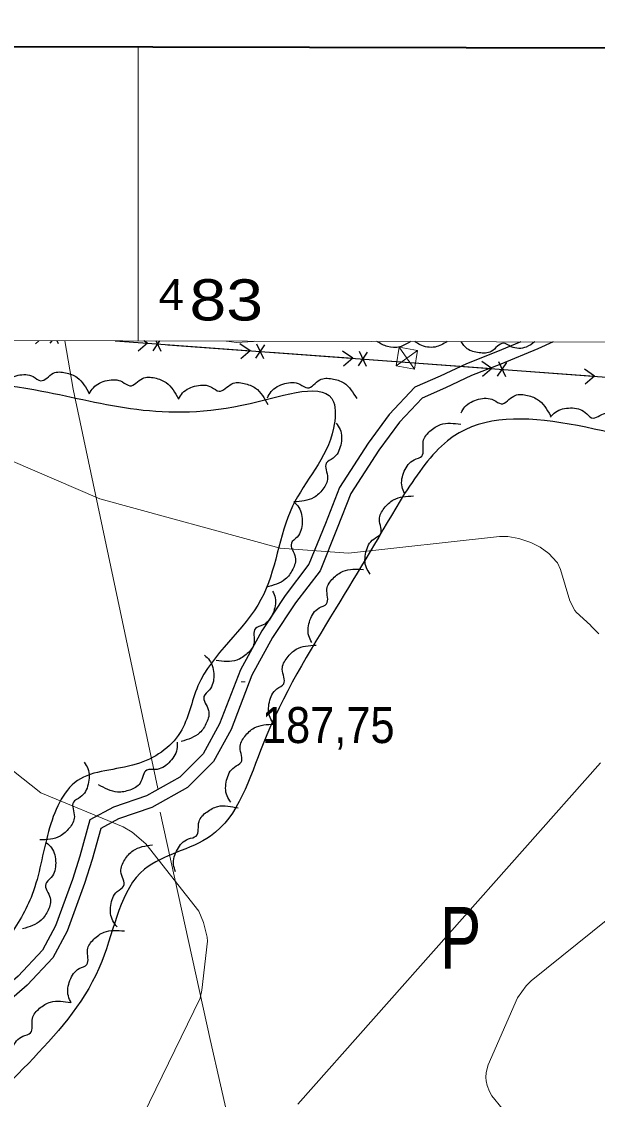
# Model space of a CAD drawing. Extents: x 480269 to 484877, y 4383588 to 4386804.
# Drawn here: x 482971.7 to 483111.6, y 4386266.7 to 4386528.2 of the extents above; entities that cross this region are included whole.
import ezdxf
from ezdxf.enums import TextEntityAlignment as Align

# ---------------------------------------------------------------- set-up
doc = ezdxf.new("R2010")
doc.units = 0
doc.header["$LTSCALE"] = 3.8
doc.linetypes.add('DOTTED', pattern=[1.5, 0.3, -1.2])
for name, color, linetype, lineweight in [('1', 7, 'Continuous', 13), ('2', 7, 'DOTTED', 13), ('27', 7, 'Continuous', 25), ('38', 7, 'Continuous', 25), ('43', 7, 'Continuous', 25), ('51', 7, 'Continuous', 13), ('7', 7, 'Continuous', 13), ('9', 7, 'Continuous', 13)]:
    doc.layers.add(name, color=color, linetype=linetype, lineweight=lineweight)
doc.layers.add('31', color=7, linetype='Continuous')

msp = doc.modelspace()

# ---------------------------------------------------------------- linework, layer by layer
at = {"layer": '1'}
msp.add_line((483000, 4386450.73), (483000, 4386522.11), dxfattribs=at)
at = {"layer": '1', "lineweight": 35}
msp.add_lwpolyline([(480458.83, 4386528.21), (484176.23, 4386519.28), (484170.33, 4384064.28), (480452.93, 4384073.22)], close=True, dxfattribs=at)
at = {"layer": '1'}
msp.add_lwpolyline([(480529.1, 4386456.6), (484105.5, 4386448.1), (484100.5, 4384135.8), (480523.1, 4384144.4)], close=True, dxfattribs=at)
at = {"layer": '27'}
for points in [[(482842.25, 4386450.83), (482853.16, 4386446.22), (482909.4, 4386441.89), (482976.61, 4386438.56), (483027.19, 4386435.56), (483047.48, 4386435.9), (483047.48, 4386429.57), (483037.5, 4386410.6), (483029.85, 4386387.96), (483014.54, 4386366.99), (483010.22, 4386355.67), (482999.57, 4386348.01), (482985.26, 4386344.02), (482978.27, 4386331.7), (482974.28, 4386316.39), (482968.29, 4386305.74), (482954.65, 4386290.76), (482944.33, 4386276.78), (482939.34, 4386269.45), (482933.35, 4386272.45), (482927.7, 4386281.44), (482923.04, 4386296.08), (482921.37, 4386314.06), (482914.72, 4386326.38), (482905.74, 4386340.69), (482895.75, 4386355.67), (482892.43, 4386360.66), (482886.77, 4386362), (482862.48, 4386358.67), (482837.19, 4386354.01), (482813.9, 4386348.68), (482792.94, 4386352.01), (482769.65, 4386360.66), (482765.32, 4386370.98), (482761.99, 4386391.29), (482757.34, 4386418.25), (482756.34, 4386436.9), (482755.67, 4386443.89), (482753.79, 4386451.13)], [(483066.12, 4386450.57), (483063.56, 4386449.28), (483060.57, 4386449.34), (483057.98, 4386450.59)], [(483075.09, 4386450.55), (483072.12, 4386449.24), (483068.47, 4386449.79), (483067.23, 4386450.57)], [(483096.36, 4386450.5), (483094.28, 4386449.24), (483090.59, 4386449.32), (483088.72, 4386450.17), (483085.78, 4386448.17), (483082.81, 4386447.85), (483079.95, 4386448.8), (483078.45, 4386450.54)], [(482966.5, 4386439.14), (482967.49, 4386440.62), (482970.85, 4386442.37), (482974.53, 4386442.05), (482976.34, 4386441.07), (482979.41, 4386442.87), (482982.39, 4386442.99), (482985.19, 4386441.85), (482988.16, 4386437.88)], [(482988.16, 4386437.89), (482989.15, 4386439.37), (482992.52, 4386441.12), (482996.19, 4386440.8), (482998, 4386439.82), (483001.07, 4386441.62), (483004.05, 4386441.74), (483006.85, 4386440.6), (483009.83, 4386436.63)], [(483031.42, 4386436.91), (483032.33, 4386438.43), (483035.61, 4386440.35), (483039.3, 4386440.21), (483041.15, 4386439.32), (483044.13, 4386441.26), (483047.1, 4386441.54), (483049.95, 4386440.54), (483053.12, 4386436.72)], [(483009.83, 4386436.62), (483010.82, 4386438.09), (483014.19, 4386439.83), (483017.87, 4386439.49), (483019.67, 4386438.51), (483022.74, 4386440.3), (483025.73, 4386440.42), (483028.52, 4386439.27), (483031.49, 4386435.29)], [(483064.72, 4386413.68), (483075.11, 4386426.47), (483135.83, 4386424.07), (483202.14, 4386422.47), (483237.29, 4386411.28), (483258.86, 4386407.28), (483285.23, 4386414.48), (483290.02, 4386412.08), (483280.44, 4386401.69), (483240.49, 4386387.3), (483208.53, 4386356.93), (483163.79, 4386316.16), (483146.21, 4386280.99), (483144.61, 4386248.22), (483153.4, 4386215.45), (483158.2, 4386184.28), (483172.58, 4386170.69), (483189.36, 4386151.5), (483187.76, 4386127.52), (483182.16, 4386108.34), (483189.36, 4386089.96), (483175.77, 4386075.57), (483156.6, 4386069.97), (483140.62, 4386055.59), (483097.48, 4386035.6), (483066.32, 4386003.63), (483015.98, 4385975.65), (482990.42, 4385962.87), (482978.43, 4385978.85), (482969.65, 4386002.03), (482939.29, 4386033.2), (482890.55, 4386075.57), (482870.58, 4386098.75), (482868.98, 4386106.74), (482881.76, 4386126.72), (482913.72, 4386169.09), (482939.29, 4386212.25), (482956.06, 4386255.41), (482991.22, 4386300.18), (483001.6, 4386322.56), (483017.58, 4386330.55), (483030.37, 4386352.93), (483047.94, 4386385.7), (483064.72, 4386413.68)], [(483078.43, 4386433.23), (483079.37, 4386434.73), (483082.68, 4386436.58), (483086.36, 4386436.38), (483088.2, 4386435.46), (483091.21, 4386437.35), (483094.19, 4386437.57), (483097.02, 4386436.51), (483100.12, 4386432.64)], [(483100.12, 4386432.18), (483101.38, 4386433.43), (483105.04, 4386434.45), (483108.57, 4386433.39), (483110.14, 4386432.06), (483113.51, 4386433.2), (483116.46, 4386432.71), (483118.96, 4386431.03), (483121.07, 4386426.53)], [(483048.12, 4386430.77), (483049.05, 4386429.25), (483049.21, 4386425.46), (483047.36, 4386422.26), (483045.71, 4386421.04), (483046.04, 4386417.5), (483044.9, 4386414.74), (483042.68, 4386412.69), (483037.82, 4386411.67)], [(483064.72, 4386413.68), (483064.1, 4386415.34), (483064.65, 4386419.1), (483067.06, 4386421.89), (483068.91, 4386422.79), (483069.25, 4386426.33), (483070.89, 4386428.82), (483073.45, 4386430.42), (483078.41, 4386430.52)], [(483056.35, 4386394.15), (483055.45, 4386395.68), (483055.33, 4386399.47), (483057.22, 4386402.65), (483058.88, 4386403.85), (483058.6, 4386407.39), (483059.78, 4386410.14), (483062.02, 4386412.16), (483066.89, 4386413.12)], [(483037.84, 4386411.64), (483039.02, 4386410.32), (483039.86, 4386406.62), (483038.62, 4386403.14), (483037.22, 4386401.64), (483038.18, 4386398.22), (483037.55, 4386395.3), (483035.74, 4386392.88), (483031.15, 4386391)], [(483042.17, 4386377.58), (483041.45, 4386379.2), (483041.75, 4386382.98), (483043.98, 4386385.92), (483045.77, 4386386.94), (483045.87, 4386390.49), (483047.35, 4386393.09), (483049.8, 4386394.85), (483054.74, 4386395.27)], [(483032.67, 4386390.01), (483033.29, 4386388.35), (483032.75, 4386384.59), (483030.34, 4386381.79), (483028.49, 4386380.9), (483028.16, 4386377.36), (483026.52, 4386374.86), (483023.96, 4386373.25), (483019, 4386373.15)], [(483032.98, 4386357.8), (483032.06, 4386359.31), (483031.89, 4386363.1), (483033.73, 4386366.3), (483035.37, 4386367.53), (483035.03, 4386371.07), (483036.17, 4386373.83), (483038.39, 4386375.89), (483043.24, 4386376.92)], [(483016.12, 4386374.47), (483017.37, 4386373.21), (483018.39, 4386369.55), (483017.32, 4386366.02), (483016, 4386364.45), (483017.13, 4386361.08), (483016.65, 4386358.13), (483014.95, 4386355.63), (483010.46, 4386353.52)], [(483022.51, 4386338.79), (483021.61, 4386340.32), (483021.5, 4386344.12), (483023.39, 4386347.29), (483025.05, 4386348.49), (483024.77, 4386352.03), (483025.95, 4386354.77), (483028.2, 4386356.8), (483033.06, 4386357.75)], [(483009.48, 4386353.4), (483009.42, 4386351.63), (483007.49, 4386348.36), (483004.19, 4386346.7), (483002.14, 4386346.57), (483000.48, 4386343.43), (482998.02, 4386341.75), (482995.04, 4386341.24), (482990.41, 4386343.04)], [(482986.94, 4386348.48), (482987.83, 4386346.94), (482987.89, 4386343.15), (482985.97, 4386340), (482984.29, 4386338.81), (482984.53, 4386335.27), (482983.32, 4386332.54), (482981.05, 4386330.54), (482976.17, 4386329.64)], [(483009.1, 4386321.92), (483008.64, 4386323.64), (483009.54, 4386327.32), (483012.21, 4386329.88), (483014.13, 4386330.59), (483014.8, 4386334.09), (483016.67, 4386336.41), (483019.37, 4386337.77), (483024.32, 4386337.39)], [(482977.76, 4386328.97), (482978.99, 4386327.7), (482980, 4386324.04), (482978.91, 4386320.51), (482977.57, 4386318.95), (482978.68, 4386315.57), (482978.18, 4386312.63), (482976.47, 4386310.13), (482971.97, 4386308.06)], [(482994.92, 4386308.56), (482993.87, 4386309.99), (482993.39, 4386313.76), (482994.95, 4386317.1), (482996.49, 4386318.46), (482995.85, 4386321.96), (482996.76, 4386324.8), (482998.79, 4386327.04), (483003.54, 4386328.48)], [(482983.76, 4386290.13), (482983.07, 4386291.77), (482983.46, 4386295.54), (482985.74, 4386298.44), (482987.55, 4386299.41), (482987.73, 4386302.97), (482989.26, 4386305.53), (482991.75, 4386307.24), (482996.7, 4386307.55)], [(482969.36, 4386273.89), (482968.81, 4386275.57), (482969.5, 4386279.3), (482972.02, 4386282), (482973.9, 4386282.83), (482974.37, 4386286.35), (482976.1, 4386288.78), (482978.73, 4386290.28), (482983.69, 4386290.19)]]:
    msp.add_spline(points, degree=3, dxfattribs=at)
at = {"layer": '38'}
for points in [[(483092.97, 4386450.51), (483086.89, 4386447.98), (483079.72, 4386445.17), (483073.39, 4386442.17), (483067.17, 4386439.48), (483060.98, 4386432.83)], [(483100.78, 4386450.49), (483097.04, 4386448.81), (483088.06, 4386445.09), (483080.96, 4386442.3), (483074.68, 4386439.32), (483068.96, 4386436.85), (483063.46, 4386430.99)], [(483060.98, 4386432.83), (483055.9, 4386425.95), (483048.9, 4386415.14), (483045.48, 4386406.43), (483041.48, 4386396.51), (483035.71, 4386388.93), (483030.03, 4386380.36), (483024.84, 4386370.92), (483019.76, 4386357.77), (483015.81, 4386350.56), (483010.12, 4386344.87), (483002.08, 4386340.34), (482994.01, 4386337.62), (482988.31, 4386334.5), (482985.87, 4386325.73), (482984.08, 4386320.07), (482979.98, 4386308.77), (482976.77, 4386302.88), (482970.9, 4386296.6), (482963.33, 4386290.08), (482957.56, 4386283.87), (482949.22, 4386271.14), (482939.57, 4386256.97), (482935.75, 4386250.13)], [(483063.46, 4386430.99), (483058.44, 4386424.19), (483051.66, 4386413.73), (483048.35, 4386405.29), (483044.19, 4386394.97), (483038.22, 4386387.14), (483032.68, 4386378.76), (483027.65, 4386369.62), (483022.57, 4386356.47), (483018.3, 4386348.69), (483012.01, 4386342.39), (483003.34, 4386337.5), (482995.25, 4386334.78), (482990.94, 4386332.42), (482988.83, 4386324.85), (482987.01, 4386319.08), (482982.81, 4386307.5), (482979.29, 4386301.05), (482973.04, 4386294.37), (482965.47, 4386287.85)]]:
    msp.add_lwpolyline(points, dxfattribs=at)
at = {"layer": '43'}
for p, q in [((482975.93, 4386450.78), (482975.06, 4386450.03)), ((482978.69, 4386450.15), (482979.12, 4386450.78)), ((482980.69, 4386450), (482980.32, 4386450.77)), ((482994.46, 4386450.74), (483002.26, 4386450.17)), ((482994.5, 4386450.74), (483066, 4386445.52)), ((483002.26, 4386450.17), (482999.99, 4386448.21)), ((483002.26, 4386450.17), (483001.44, 4386450.72)), ((483003.63, 4386448.33), (483005.25, 4386450.71)), ((483005.62, 4386448.18), (483004.39, 4386450.72)), ((483007.24, 4386449.81), (483027.19, 4386448.35)), ((483027.19, 4386448.35), (483024.71, 4386450.04)), ((483028.56, 4386446.51), (483030.81, 4386449.81)), ((483030.56, 4386446.36), (483028.81, 4386449.96)), ((483027.19, 4386448.35), (483024.92, 4386446.39)), ((483032.18, 4386447.99), (483052.13, 4386446.53)), ((483052.13, 4386446.53), (483049.64, 4386448.22)), ((483053.49, 4386444.69), (483055.74, 4386447.99)), ((483055.49, 4386444.54), (483053.75, 4386448.14)), ((483052.13, 4386446.53), (483049.86, 4386444.57)), ((483057.11, 4386446.17), (483066, 4386445.52)), ((483066, 4386445.52), (483085.94, 4386444.03)), ((483085.94, 4386444.03), (483083.46, 4386445.72)), ((483087.31, 4386442.18), (483089.56, 4386445.48)), ((483089.31, 4386442.03), (483087.57, 4386445.63)), ((483085.94, 4386444.03), (483083.67, 4386442.07)), ((483090.93, 4386443.66), (483110.87, 4386442.17)), ((483110.87, 4386442.17), (483108.39, 4386443.86)), ((483110.87, 4386442.17), (483108.6, 4386440.21))]:
    msp.add_line(p, q, dxfattribs=at)
at = {"layer": '43', "lineweight": 13}
for p, q in [((483062.64, 4386444.68), (483067.89, 4386448.38)), ((483063.44, 4386449.17), (483067.09, 4386443.89))]:
    msp.add_line(p, q, dxfattribs=at)
msp.add_lwpolyline([(483062.64, 4386444.68), (483063.44, 4386449.17), (483067.89, 4386448.38), (483067.09, 4386443.89)], close=True, dxfattribs=at)
at = {"layer": '43'}
msp.add_lwpolyline([(483066, 4386445.52), (483392.67, 4386421.12), (483729.05, 4386391.54), (483825.45, 4386448.77)], dxfattribs=at)
at = {"layer": '51'}
for points in [[(482982.23, 4386450.77), (482984.27, 4386439.03), (483004.8, 4386342.11)], [(483005.34, 4386336.41), (483017.51, 4386281.19), (483027.52, 4386237.22), (483029.38, 4386226.52), (483035.96, 4386200.84), (483043.48, 4386169.57), (483052.02, 4386129.85), (483061.86, 4386081.96), (483073.72, 4386029.62), (483084.77, 4385982.18), (483119.1, 4385835.67)]]:
    msp.add_lwpolyline(points, dxfattribs=at)
at = {"layer": '7'}
msp.add_line((483025.01, 4386367.99), (483026.01, 4386367.99), dxfattribs=at)
at = {"layer": '9'}
for points in [[(483021.41, 4386450.68), (483021.49, 4386450.65), (483023.94, 4386450.33), (483028, 4386450.61), (483028.27, 4386450.66)], [(483151.32, 4386450.37), (483160.76, 4386435.38), (483165.74, 4386421.51), (483166.11, 4386419.65), (483166.21, 4386418.66), (483166.14, 4386417.01), (483165.47, 4386413.76), (483164.33, 4386410.83), (483156.84, 4386397.97), (483151.93, 4386378.77), (483130.12, 4386328.84), (483126.7, 4386323.1), (483114.11, 4386310.42), (483095.42, 4386295.45), (483094.24, 4386294.23), (483092.14, 4386291.32), (483085.05, 4386275.05), (483084.49, 4386273.23), (483084.45, 4386271.99), (483084.52, 4386271.21), (483084.78, 4386270.02), (483085.33, 4386268.58), (483085.92, 4386267.53), (483088.38, 4386264.51)], [(482963.78, 4386423.99), (482990.72, 4386412.41), (483034.52, 4386400.44), (483051.11, 4386399.24), (483087.78, 4386403.27), (483089.81, 4386403.23), (483092.46, 4386402.77), (483095.36, 4386401.81), (483097.62, 4386400.65), (483099.71, 4386399.15), (483101.68, 4386397.05), (483101.82, 4386396.88), (483102.57, 4386395.29), (483104.88, 4386387.65), (483106.1, 4386385.29), (483106.2, 4386385.15), (483106.24, 4386385.14), (483106.24, 4386385.13), (483106.23, 4386385.11), (483106.32, 4386384.98), (483109.93, 4386381.63), (483109.94, 4386381.62), (483111.92, 4386379.68)], [(482971.47, 4386184.6), (482972.63, 4386200.34), (482980.74, 4386224.48), (482998.2, 4386256.55), (483015.06, 4386291.22), (483015.48, 4386293.17), (483016.87, 4386305.09), (483016.75, 4386306.07), (483015.89, 4386309.59), (483014.77, 4386312.34), (483001.87, 4386328.66), (482998.59, 4386331.53), (482996.36, 4386332.84), (482976.43, 4386341.07), (482950.15, 4386361.74)], [(483112.28, 4386348.38), (483038.83, 4386265.49)]]:
    msp.add_lwpolyline(points, dxfattribs=at)

# ---------------------------------------------------------------- texts
at = {"layer": '2'}
for s, height, width, p in [('4', 7.5, 1.1, (483004.98, 4386458.22)), ('83  ', 10, 1.2, (483012.48, 4386455.7))]:
    msp.add_text(s, height=height, rotation=359.864, dxfattribs=dict(at, width=width)).set_placement(p)
at = {"layer": '31', "width": 0.75}
msp.add_text('P', height=15, dxfattribs=at).set_placement((483078.31, 4386298.37), align=Align.CENTER)
at = {"layer": '7', "width": 0.9}
msp.add_text('187,75', height=8.75, dxfattribs=at).set_placement((483030.08, 4386353.14))

doc.saveas('drawing.dxf')
